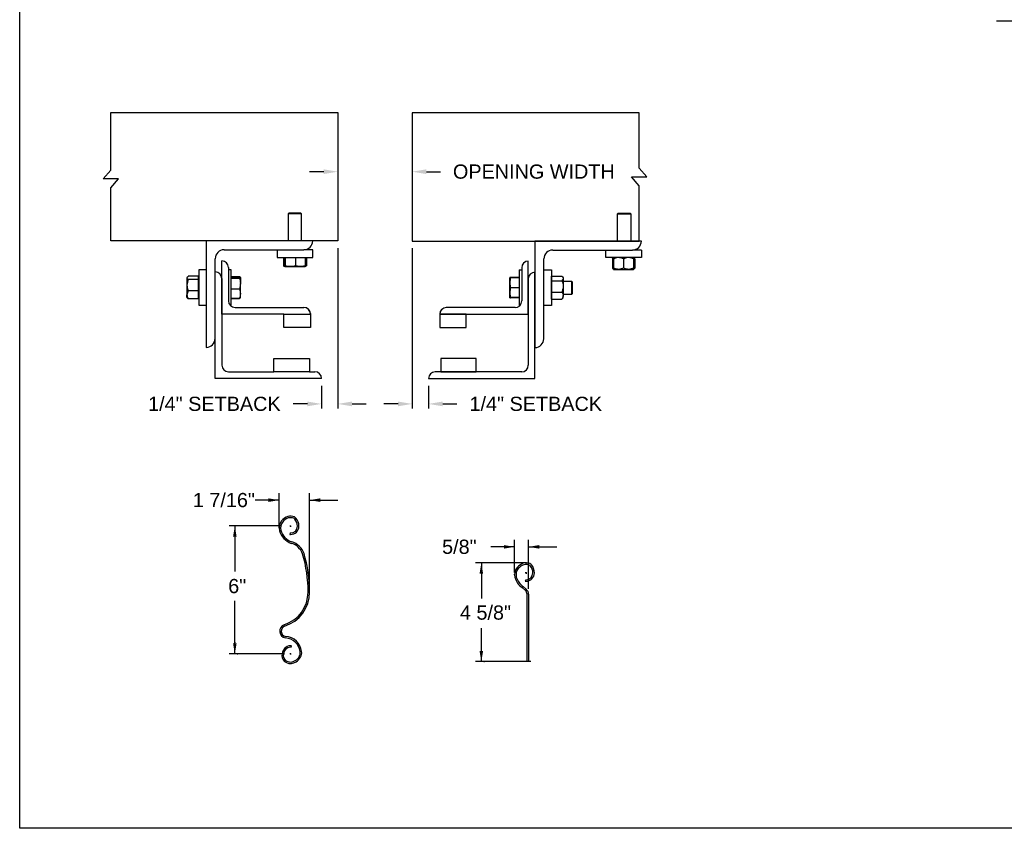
# Model space of a CAD drawing. Header units: inches. Extents: x 170 to 284, y 215 to 248.
# Tile 710 of 1056: x 218.92 to 225.42, y 214.76 to 220.1. Entities that reach past the tile are written whole.
import ezdxf

# ---------------------------------------------------------------- set-up
doc = ezdxf.new("R2010")
doc.units = ezdxf.units.IN
doc.header["$LTSCALE"] = 0.25
doc.header["$MEASUREMENT"] = 0
for name, color, linetype in [('ANNOTATIONS', 1, 'Continuous'), ('DETAILS', 4, 'Continuous'), ('FORMAT', 7, 'Continuous'), ('LH FRONT OF HOOD', 7, 'Continuous')]:
    doc.layers.add(name, color=color, linetype=linetype)
doc.styles.add('ARIAL', font='arial.ttf', dxfattribs={"height": 0.09375})
doc.dimstyles.new('STANDARD$0', dxfattribs={"dimtxt": 0.09375, "dimasz": 0.09375, "dimexe": 0.03125, "dimexo": 0.046875, "dimgap": 0.09, "dimtad": 0, "dimtih": 1, "dimtoh": 1, "dimdec": 4, "dimzin": 0, "dimdsep": 46, "dimtxsty": 'ARIAL', "dimcen": 0.09, "dimadec": 0, "dimazin": 0, "dimtfac": 1, "dimtdec": 4, "dimtofl": 0, "dimtmove": 0, "dimatfit": 1, "dimfxl": 1, "dimtolj": 1, "dimtzin": 0, "dimarcsym": 0})

# ---------------------------------------------------------------- blocks, each defined once
blk = doc.blocks.new('SW_CENTERMARKSYMBOL_0')
at = {"layer": 'FORMAT', "color": 0}
for p, q in [((-0.02, 0), (-0.036, 0)), ((0, 0), (-0.01, 0)), ((0, 0.02), (0, 0.036)), ((0, 0), (0, 0.01)), ((0, 0), (0, -0.01)), ((0, 0), (0.01, 0)), ((0.02, 0), (0.036, 0)), ((0, -0.02), (0, -0.036))]:
    blk.add_line(p, q, dxfattribs=at)
blk = doc.blocks.new('*D100')
at = {"layer": 'ANNOTATIONS', "color": 0, "lineweight": -2, "transparency": 16777216}
for p, q in [((221.5103, 218.5916), (221.5103, 217.5317)), ((221.6184, 217.6834), (221.6184, 217.5317)), ((221.4165, 217.5629), (221.3228, 217.5629)), ((221.7121, 217.5629), (221.8059, 217.5629))]:
    blk.add_line(p, q, dxfattribs=at)
at = {"layer": 'ANNOTATIONS', "color": 0, "transparency": 16777216}
for points in [[(221.4165, 217.5785), (221.4165, 217.5473), (221.5103, 217.5629)], [(221.7121, 217.5785), (221.7121, 217.5473), (221.6184, 217.5629)]]:
    blk.add_solid(points, dxfattribs=at)
at = {"layer": 'defpoints', "color": 0, "transparency": 16777216}
for p in [(221.5103, 218.6385), (221.6184, 217.7303), (221.6184, 217.5629)]:
    blk.add_point(p, dxfattribs=at)
at = {"layer": 'ANNOTATIONS', "color": 0, "transparency": 16777216, "insert": (222.3268, 217.5629), "char_height": 0.09375, "attachment_point": 5, "style": 'ARIAL'}
blk.add_mtext('\\A1;1/4" SETBACK', dxfattribs=at)
blk = doc.blocks.new('*D101')
at = {"layer": 'ANNOTATIONS', "color": 0, "lineweight": -2, "transparency": 16777216}
for p, q in [((221.0189, 218.5916), (221.0189, 217.5317)), ((220.9108, 217.6834), (220.9108, 217.5317)), ((220.817, 217.5629), (220.7233, 217.5629)), ((221.1126, 217.5629), (221.2064, 217.5629))]:
    blk.add_line(p, q, dxfattribs=at)
at = {"layer": 'ANNOTATIONS', "color": 0, "transparency": 16777216}
for points in [[(220.817, 217.5785), (220.817, 217.5473), (220.9108, 217.5629)], [(221.1126, 217.5785), (221.1126, 217.5473), (221.0189, 217.5629)]]:
    blk.add_solid(points, dxfattribs=at)
at = {"layer": 'defpoints', "color": 0, "transparency": 16777216}
for p in [(221.0189, 218.6385), (220.9108, 217.7303), (220.9108, 217.5629)]:
    blk.add_point(p, dxfattribs=at)
at = {"layer": 'ANNOTATIONS', "color": 0, "transparency": 16777216, "insert": (220.2024, 217.5629), "char_height": 0.09375, "attachment_point": 5, "style": 'ARIAL'}
blk.add_mtext('\\A1;1/4" SETBACK', dxfattribs=at)
blk = doc.blocks.new('*D97')
at = {"layer": 'ANNOTATIONS', "color": 0, "lineweight": -2, "transparency": 16777216}
for p, q in [((221.0189, 219.4412), (221.0189, 219.0662)), ((221.5103, 219.4399), (221.5103, 219.0662)), ((220.9251, 219.0975), (220.8314, 219.0975)), ((221.604, 219.0975), (221.6978, 219.0975))]:
    blk.add_line(p, q, dxfattribs=at)
at = {"layer": 'ANNOTATIONS', "color": 0, "transparency": 16777216}
for points in [[(220.9251, 219.1131), (220.9251, 219.0818), (221.0189, 219.0975)], [(221.604, 219.1131), (221.604, 219.0818), (221.5103, 219.0975)]]:
    blk.add_solid(points, dxfattribs=at)
at = {"layer": 'defpoints', "color": 0, "transparency": 16777216}
for p in [(221.0189, 219.4881), (221.5103, 219.4867), (221.5103, 219.0975)]:
    blk.add_point(p, dxfattribs=at)
at = {"layer": 'ANNOTATIONS', "color": 0, "transparency": 16777216, "insert": (222.3141, 219.0975), "char_height": 0.09375, "attachment_point": 5, "style": 'ARIAL'}
blk.add_mtext('\\A1;OPENING WIDTH', dxfattribs=at)

msp = doc.modelspace()

# ---------------------------------------------------------------- linework, layer by layer
at = {"layer": 'ANNOTATIONS'}
for p, q in [((220.62975, 216.75676), (220.62975, 216.97394)), ((220.83161, 216.32565), (220.83161, 216.97394)), ((220.62975, 216.92706), (220.47231, 216.92706)), ((220.83161, 216.92706), (221.01911, 216.92706)), ((220.63656, 216.75676), (220.29906, 216.75676)), ((220.33754, 216.75676), (220.33754, 216.4552)), ((222.18631, 216.61829), (222.02887, 216.61829)), ((222.18631, 216.44799), (222.18631, 216.66517)), ((222.27943, 216.34102), (222.27943, 216.66517)), ((222.27943, 216.61829), (222.46693, 216.61829)), ((222.26604, 216.51226), (221.92854, 216.51226)), ((221.96701, 216.51226), (221.96701, 216.27782)), ((220.33754, 215.91114), (220.33754, 216.26207)), ((221.96701, 215.85998), (221.96701, 216.08192)), ((220.66538, 215.91114), (220.29975, 215.91114)), ((222.29416, 215.85998), (221.92854, 215.85998))]:
    msp.add_line(p, q, dxfattribs=at)
for p in [(220.33754, 215.98564), (220.35531, 215.91114), (221.98479, 215.85998)]:
    msp.add_point(p, dxfattribs=at)
for points in [[(220.55943, 216.91534), (220.55943, 216.93878), (220.62975, 216.92706)], [(220.90193, 216.93878), (220.90193, 216.91534), (220.83161, 216.92706)], [(220.34926, 216.68644), (220.32582, 216.68644), (220.33754, 216.75676)], [(222.11599, 216.60657), (222.11599, 216.63001), (222.18631, 216.61829)], [(222.34975, 216.63001), (222.34975, 216.60657), (222.27943, 216.61829)], [(221.97873, 216.44194), (221.95529, 216.44194), (221.96701, 216.51226)], [(220.34926, 215.98146), (220.32582, 215.98146), (220.33754, 215.91114)], [(221.97873, 215.9303), (221.95529, 215.9303), (221.96701, 215.85998)]]:
    msp.add_solid(points, dxfattribs=at)
at = {"layer": 'defpoints'}
msp.add_lwpolyline([(238.38533, 214.75854), (218.91545, 214.75854), (218.91545, 227.49365), (238.38533, 227.49365)], close=True, dxfattribs=at)
at = {"layer": 'DETAILS'}
for p, q in [((221.01889, 219.48806), (221.01889, 218.63982)), ((219.4678, 219.04952), (219.51834, 219.10835)), ((219.4678, 219.04952), (219.51834, 219.10835)), ((223.06134, 219.06261), (223.01081, 219.12144)), ((223.06134, 219.06261), (223.01081, 219.12144)), ((219.56887, 219.04952), (219.4678, 219.04952)), ((219.56887, 219.04952), (219.4678, 219.04952)), ((219.51834, 218.99069), (219.56887, 219.04952)), ((219.51834, 218.99069), (219.56887, 219.04952)), ((222.96028, 219.06261), (223.06134, 219.06261)), ((223.01081, 219.00378), (222.96028, 219.06261)), ((222.96028, 219.06261), (223.06134, 219.06261)), ((223.01081, 219.00378), (222.96028, 219.06261)), ((220.69536, 218.82427), (220.69104, 218.81995)), ((220.69104, 218.81995), (220.69104, 218.63982)), ((220.77893, 218.81995), (220.69104, 218.81995)), ((220.77461, 218.82427), (220.69536, 218.82427)), ((220.77893, 218.81995), (220.77461, 218.82427)), ((220.77893, 218.63982), (220.77893, 218.81995)), ((222.86705, 218.81862), (222.87137, 218.82294)), ((222.86705, 218.63849), (222.86705, 218.81862)), ((222.86705, 218.81862), (222.95494, 218.81862)), ((222.87137, 218.82294), (222.95062, 218.82294)), ((222.95062, 218.82294), (222.95494, 218.81862)), ((222.95494, 218.81862), (222.95494, 218.63849)), ((220.14905, 218.63982), (220.14905, 217.93669)), ((220.85217, 218.63982), (220.14905, 218.63982)), ((222.3215, 218.63849), (222.3215, 217.93536)), ((223.02463, 218.63849), (222.3215, 218.63849)), ((220.26624, 218.58122), (220.79358, 218.58122)), ((220.6178, 218.58122), (220.6178, 218.5313)), ((220.85217, 218.58122), (220.79358, 218.58122)), ((220.85217, 218.5313), (220.85217, 218.58122)), ((222.43869, 218.57989), (222.96604, 218.57989)), ((222.79025, 218.52997), (222.79025, 218.57989)), ((223.02463, 218.57989), (222.96604, 218.57989)), ((223.02463, 218.57989), (223.02463, 218.52997)), ((220.20764, 217.99529), (220.20764, 218.52263)), ((220.25159, 218.15642), (220.25159, 218.50798)), ((220.6178, 218.5313), (220.85217, 218.5313)), ((220.65918, 218.5313), (220.65918, 218.47578)), ((220.66737, 218.5313), (220.66737, 218.47578)), ((220.67092, 218.5313), (220.67092, 218.47578)), ((220.73854, 218.5313), (220.73854, 218.47578)), ((220.80261, 218.5313), (220.80261, 218.47578)), ((220.81079, 218.5313), (220.81079, 218.47578)), ((222.27756, 218.15509), (222.27756, 218.50665)), ((222.3801, 217.99396), (222.3801, 218.5213)), ((223.02463, 218.52997), (222.79025, 218.52997)), ((222.8362, 218.52287), (222.83333, 218.52118)), ((222.83333, 218.52118), (222.83333, 218.46083)), ((222.83535, 218.52118), (222.83535, 218.46083)), ((222.83856, 218.52742), (222.84022, 218.52885)), ((222.84152, 218.52238), (222.83906, 218.52118)), ((222.83906, 218.52118), (222.83906, 218.46083)), ((222.84022, 218.52885), (222.84137, 218.52984)), ((222.84152, 218.52118), (222.84152, 218.46083)), ((222.90744, 218.52118), (222.90744, 218.46083)), ((222.97336, 218.52118), (222.97336, 218.46083)), ((222.97583, 218.52118), (222.97583, 218.46083)), ((222.97954, 218.52118), (222.97954, 218.46083)), ((222.98156, 218.52118), (222.98156, 218.46083)), ((220.14905, 218.44939), (220.09913, 218.44939)), ((220.09913, 218.44939), (220.09913, 218.22717)), ((220.20764, 217.73161), (220.20764, 218.43474)), ((220.29553, 218.46404), (220.29553, 218.24431)), ((220.31288, 218.44939), (220.29553, 218.44939)), ((220.31288, 218.21501), (220.31288, 218.44939)), ((220.66236, 218.47377), (220.66907, 218.4699)), ((220.66914, 218.4699), (220.70473, 218.4699)), ((220.70473, 218.4699), (220.77057, 218.4699)), ((220.77057, 218.4699), (220.80083, 218.4699)), ((220.80091, 218.4699), (220.80762, 218.47377)), ((220.81079, 218.47578), (220.8019, 218.47225)), ((220.80757, 218.47375), (220.81079, 218.47578)), ((222.21627, 218.44806), (222.23361, 218.44806)), ((222.21627, 218.44806), (222.21627, 218.21368)), ((222.23361, 218.46271), (222.23361, 218.24298)), ((222.3215, 217.73028), (222.3215, 218.43341)), ((222.3801, 218.44806), (222.43002, 218.44806)), ((222.43002, 218.44806), (222.43002, 218.21368)), ((222.8362, 218.45915), (222.83333, 218.46083)), ((222.83945, 218.45863), (222.83535, 218.46083)), ((222.84022, 218.45316), (222.83856, 218.45459)), ((222.84152, 218.45963), (222.83906, 218.46083)), ((222.84152, 218.45204), (222.84022, 218.45316)), ((222.84152, 218.45204), (222.87448, 218.45204)), ((222.87448, 218.45204), (222.9404, 218.45204)), ((222.9404, 218.45204), (222.97336, 218.45204)), ((220.0212, 218.37312), (220.01991, 218.37183)), ((220.01991, 218.37183), (220.01991, 218.29257)), ((220.02372, 218.40104), (220.0212, 218.39812)), ((220.0212, 218.39812), (220.0212, 218.39532)), ((220.0212, 218.39532), (220.0212, 218.34729)), ((220.09725, 218.40629), (220.02999, 218.40629)), ((220.09725, 218.38434), (220.02999, 218.38434)), ((220.09725, 218.39532), (220.09725, 218.40629)), ((220.09913, 218.39812), (220.09725, 218.39812)), ((220.09725, 218.38434), (220.09725, 218.39532)), ((220.09725, 218.34729), (220.09725, 218.38434)), ((220.25159, 218.39079), (220.25159, 217.81951)), ((220.31288, 218.40551), (220.3684, 218.40551)), ((220.31288, 218.40223), (220.3684, 218.40223)), ((220.31288, 218.39304), (220.3684, 218.39304)), ((220.374, 218.3986), (220.37305, 218.40026)), ((220.37428, 218.39812), (220.374, 218.3986)), ((220.37428, 218.39764), (220.37428, 218.35802)), ((222.15486, 218.39679), (222.15487, 218.39681)), ((222.15486, 218.39679), (222.15486, 218.39679)), ((222.15486, 218.36392), (222.15486, 218.39679)), ((222.15486, 218.29801), (222.15486, 218.36392)), ((222.21627, 218.39857), (222.16075, 218.39857)), ((222.21627, 218.39788), (222.16075, 218.39788)), ((222.21627, 218.39784), (222.16075, 218.39784)), ((222.21627, 218.39764), (222.16075, 218.39764)), ((222.21627, 218.39685), (222.16075, 218.39685)), ((222.27756, 218.38946), (222.27756, 217.81818)), ((222.43002, 218.39679), (222.4319, 218.39679)), ((222.4319, 218.39176), (222.4319, 218.40634)), ((222.4319, 218.40634), (222.49916, 218.40634)), ((222.4319, 218.37718), (222.4319, 218.39176)), ((222.4319, 218.33945), (222.4319, 218.37718)), ((222.4319, 218.37718), (222.49916, 218.37718)), ((222.50326, 218.40223), (222.50795, 218.39679)), ((222.50795, 218.39679), (222.50795, 218.39176)), ((222.50795, 218.39176), (222.50795, 218.33945)), ((222.50795, 218.37482), (222.56351, 218.37482)), ((222.56351, 218.37482), (222.56783, 218.3705)), ((222.56351, 218.37482), (222.56351, 218.28693)), ((222.56783, 218.3705), (222.56783, 218.29124)), ((220.0212, 218.34729), (220.0212, 218.28418)), ((220.09725, 218.31025), (220.02999, 218.31025)), ((220.09725, 218.31025), (220.09725, 218.34729)), ((220.09725, 218.28418), (220.09725, 218.31025)), ((220.31288, 218.32301), (220.3684, 218.32301)), ((220.37428, 218.29259), (220.37428, 218.35802)), ((222.15486, 218.26495), (222.15486, 218.29801)), ((222.21627, 218.331), (222.16075, 218.331)), ((222.4319, 218.30171), (222.4319, 218.33945)), ((222.4319, 218.30171), (222.49916, 218.30171)), ((222.4319, 218.27856), (222.4319, 218.30171)), ((222.50795, 218.33945), (222.50795, 218.27856)), ((220.01991, 218.29257), (220.0212, 218.29128)), ((220.0212, 218.26628), (220.0212, 218.28418)), ((220.0212, 218.26628), (220.02372, 218.26336)), ((220.09725, 218.25811), (220.02999, 218.25811)), ((220.09725, 218.25811), (220.09725, 218.28418)), ((220.09725, 218.26628), (220.09913, 218.26628)), ((220.31288, 218.26217), (220.3684, 218.26217)), ((220.31288, 218.25889), (220.3684, 218.25889)), ((220.36967, 218.2628), (220.3684, 218.25889)), ((220.37305, 218.26414), (220.374, 218.2658)), ((220.374, 218.2658), (220.37428, 218.26628)), ((220.37428, 218.26628), (220.37428, 218.29259)), ((222.15486, 218.26495), (222.15486, 218.26495)), ((222.15488, 218.26493), (222.15487, 218.26494)), ((222.15488, 218.26492), (222.15488, 218.26493)), ((222.15491, 218.26487), (222.15488, 218.26492)), ((222.16054, 218.26489), (222.16075, 218.2641)), ((222.16054, 218.26395), (222.16075, 218.26317)), ((222.21627, 218.26502), (222.16075, 218.26502)), ((222.21627, 218.26489), (222.16075, 218.26489)), ((222.21627, 218.2641), (222.16075, 218.2641)), ((222.21627, 218.2639), (222.16075, 218.2639)), ((222.21627, 218.26386), (222.16075, 218.26386)), ((222.21627, 218.26317), (222.16075, 218.26317)), ((222.4319, 218.26495), (222.43002, 218.26495)), ((222.4319, 218.2554), (222.4319, 218.27856)), ((222.4319, 218.2554), (222.49916, 218.2554)), ((222.50795, 218.26495), (222.50326, 218.25951)), ((222.56351, 218.28693), (222.50795, 218.28693)), ((222.50795, 218.26495), (222.50795, 218.27856)), ((222.56783, 218.29124), (222.56351, 218.28693)), ((220.09913, 218.22717), (220.09913, 218.21501)), ((220.09913, 218.21501), (220.14905, 218.21501)), ((220.30672, 218.21501), (220.31288, 218.21501)), ((220.33948, 218.20036), (220.79358, 218.20036)), ((222.18967, 218.19903), (221.73557, 218.19903)), ((222.22242, 218.21368), (222.21627, 218.21368)), ((222.43002, 218.21368), (222.3801, 218.21368)), ((220.66175, 218.15642), (220.25159, 218.15642)), ((220.66175, 218.06853), (220.66175, 218.15642)), ((220.66175, 218.15642), (220.83753, 218.15642)), ((220.83753, 218.16069), (220.83753, 218.15642)), ((220.83753, 218.15642), (220.83753, 218.06853)), ((221.69162, 218.15829), (221.69162, 218.15509)), ((221.69162, 218.15509), (222.27756, 218.15509)), ((221.8674, 218.15509), (221.69162, 218.15509)), ((221.69162, 218.15509), (221.69162, 218.0672)), ((221.8674, 218.0672), (221.8674, 218.15509)), ((220.83753, 218.06853), (220.66175, 218.06853)), ((221.69162, 218.0672), (221.8674, 218.0672)), ((220.59583, 217.77556), (220.59583, 217.86345)), ((220.59583, 217.86345), (220.8302, 217.86345)), ((220.8302, 217.86345), (220.8302, 217.77556)), ((221.93332, 217.86212), (221.69895, 217.86212)), ((221.69895, 217.86212), (221.69895, 217.77423)), ((221.93332, 217.77423), (221.93332, 217.86212)), ((220.29553, 217.77556), (220.59583, 217.77556)), ((220.8302, 217.77556), (220.59583, 217.77556)), ((220.8302, 217.77556), (220.86682, 217.77556)), ((220.91077, 217.73161), (220.20764, 217.73161)), ((221.61838, 217.73028), (222.3215, 217.73028)), ((222.23361, 217.77423), (221.66233, 217.77423)), ((221.69895, 217.77423), (221.93332, 217.77423)), ((220.62975, 216.7435), (220.62975, 216.78654)), ((220.63212, 216.72526), (220.63212, 216.72526)), ((220.7039, 216.71025), (220.70123, 216.7007)), ((222.25788, 216.33034), (222.23617, 216.34916)), ((222.24228, 216.35698), (222.24268, 216.35667)), ((222.24268, 216.35667), (222.26439, 216.33785)), ((222.26046, 216.40148), (222.25779, 216.39193)), ((222.26949, 215.85998), (222.26949, 216.30489)), ((222.27943, 216.30489), (222.27943, 215.85998)), ((220.70863, 215.95421), (220.71238, 215.96339)), ((222.27943, 215.85998), (222.26949, 215.85998))]:
    msp.add_line(p, q, dxfattribs=at)
for points in [[(219.51834, 219.10835), (219.51834, 219.48806), (221.01889, 219.48806), (221.01889, 218.63982), (219.51834, 218.63982), (219.51834, 218.99069)], [(219.51834, 219.10835), (219.51834, 219.48806), (221.01889, 219.48806), (221.01889, 218.63982), (219.51834, 218.63982), (219.51834, 218.99069)], [(223.01081, 219.12144), (223.01081, 219.48673), (221.51026, 219.48673), (221.51026, 218.63849), (223.01081, 218.63849), (223.01081, 219.00378)], [(223.01081, 219.12144), (223.01081, 219.48673), (221.51026, 219.48673), (221.51026, 218.63849), (223.01081, 218.63849), (223.01081, 219.00378)]]:
    msp.add_lwpolyline(points, dxfattribs=at)
for centre, radius, start, end in [((220.79358, 218.63982), 0.05859, 270, 0), ((222.96604, 218.63849), 0.05859, 270, 0), ((220.26624, 218.52263), 0.05859, 90, 180), ((222.43869, 218.5213), 0.05859, 90, 180), ((220.25159, 218.46404), 0.04395, 0, 90), ((222.27756, 218.46271), 0.04395, 90, 180), ((220.20764, 218.39079), 0.04395, 0, 90), ((222.3215, 218.38946), 0.04395, 90, 180), ((220.33948, 218.24431), 0.04395, 180, 270), ((222.18967, 218.24298), 0.04395, 270, 0), ((220.79512, 218.15796), 0.04244, 2.245613, 92.082022), ((220.79358, 218.15642), 0.04395, 0, 90), ((221.73403, 218.15663), 0.04244, 87.917978, 177.754387), ((221.73557, 218.15509), 0.04395, 90, 180), ((220.14905, 217.99529), 0.05859, 270, 0), ((222.3215, 217.99396), 0.05859, 270, 0), ((220.29553, 217.81951), 0.04395, 180, 270), ((220.86682, 217.73161), 0.04395, 0, 90), ((222.23361, 217.81818), 0.04395, 270, 0), ((221.66233, 217.73028), 0.04395, 90, 180), ((220.71511, 216.73605), 0.08691, 108.422828, 141.895469), ((220.71511, 216.73605), 0.07699, 108.560384, 142.042125), ((220.70597, 216.75588), 0.06525, 67.529419, 106.309698), ((220.70597, 216.75588), 0.05534, 67.726354, 106.122443), ((220.71652, 216.7847), 0.02469, 44.282426, 65.017467), ((220.71652, 216.7847), 0.0346, 43.500289, 65.422333), ((220.6763, 216.75489), 0.0746, 0, 39.10074), ((220.6763, 216.75489), 0.08452, 0, 39.388642), ((220.70105, 216.7435), 0.0713, 139.634147, 194.819752), ((220.70105, 216.7435), 0.06138, 139.452808, 194.708559), ((220.70597, 216.75489), 0.04493, 270, 0), ((220.70597, 216.75489), 0.05484, 270, 0), ((220.75378, 216.76066), 0.1267, 196.220462, 250.081843), ((220.75378, 216.76066), 0.11679, 196.280932, 249.879406), ((220.70597, 216.71763), 0.01758, 254.357754, 270), ((220.70597, 216.71763), 0.00766, 254.357754, 270), ((220.68263, 216.53664), 0.10856, 18.676387, 75.05829), ((220.68263, 216.53664), 0.11848, 18.586243, 74.841157), ((219.94842, 216.32247), 0.87328, 359.79031, 16.562332), ((219.94842, 216.32247), 0.8832, 359.793946, 16.573972), ((222.25761, 216.43473), 0.0713, 139.634147, 194.819752), ((222.25761, 216.43473), 0.06138, 139.452808, 194.708559), ((222.27167, 216.42728), 0.08691, 108.422828, 141.895469), ((222.27167, 216.42728), 0.07699, 108.560384, 142.042125), ((222.26253, 216.44711), 0.06525, 67.529419, 106.309698), ((222.26253, 216.44711), 0.05534, 67.726354, 106.122443), ((222.27308, 216.47593), 0.02469, 44.282426, 65.017467), ((222.27308, 216.47593), 0.0346, 43.500289, 65.422333), ((222.23286, 216.44612), 0.0746, 0, 39.10074), ((222.23286, 216.44612), 0.08452, 0, 39.388642), ((222.31034, 216.45189), 0.1267, 196.220462, 234.169696), ((222.31034, 216.45189), 0.11679, 196.280932, 234.353978), ((222.26253, 216.44612), 0.04493, 270, 0), ((222.26253, 216.44612), 0.05484, 270, 0), ((222.26253, 216.40886), 0.01758, 254.357754, 270), ((222.26253, 216.40886), 0.00766, 254.357754, 270), ((220.59868, 216.31755), 0.22303, 286.885465, 0.443373), ((220.59868, 216.31755), 0.23295, 286.9901, 0.429364), ((222.23581, 216.30489), 0.03368, 0, 49.071481), ((222.23581, 216.30489), 0.04362, 0, 49.071481), ((220.68024, 216.06147), 0.04584, 111.470913, 259.938961), ((220.68024, 216.06147), 0.03593, 112.058568, 259.041381), ((220.66688, 215.91325), 0.11313, 7.067426, 86.691497), ((220.70597, 215.91114), 0.05351, 90, 138.523833), ((220.66688, 215.91325), 0.10322, 7.029342, 87.0286), ((220.70597, 215.91114), 0.04359, 90, 138.365499), ((220.70597, 215.9477), 0.01695, 67.78958, 90), ((220.70597, 215.9477), 0.00703, 67.78958, 90), ((220.72341, 215.8982), 0.07516, 139.938627, 180), ((220.69655, 215.8982), 0.0483, 180, 247.859142), ((220.72341, 215.8982), 0.06525, 140.047821, 180), ((220.69655, 215.8982), 0.03839, 180, 248.277476), ((220.68446, 215.94489), 0.09408, 303.980285, 326.955694), ((220.68446, 215.94489), 0.10399, 304.019067, 327.145752), ((220.71792, 215.91874), 0.05189, 331.017303, 7.916953), ((220.71792, 215.91874), 0.0618, 330.68535, 7.844282), ((220.70597, 215.91156), 0.06434, 244.5692, 304.742932), ((220.70597, 215.91156), 0.05442, 244.26475, 304.80776)]:
    msp.add_arc(centre, radius, start, end, dxfattribs=at)
for points, knots in [([(222.83333, 218.52118), (222.83502, 218.52387), (222.83672, 218.52658), (222.83856, 218.52741), (222.83857, 218.52741)], [0, 0, 0, 0, 0.9933256, 1, 1, 1, 1]), ([(222.83535, 218.52118), (222.83598, 218.52246), (222.83748, 218.52549), (222.83912, 218.52825), (222.84014, 218.5287), (222.84024, 218.52874)], [0, 0, 0, 0, 0.3986092, 0.9431068, 1, 1, 1, 1]), ([(222.84152, 218.52428), (222.84104, 218.5241), (222.83892, 218.52331), (222.8369, 218.52211), (222.83535, 218.52118)], [0, 0, 0, 0, 0.2278411, 1, 1, 1, 1]), ([(222.87448, 218.52997), (222.86987, 218.52964), (222.86048, 218.52896), (222.84955, 218.52501), (222.84333, 218.52205), (222.84152, 218.52118)], [0, 0, 0, 0, 0.4062906, 0.8272664, 1, 1, 1, 1]), ([(222.84152, 218.52118), (222.84152, 218.52249), (222.84152, 218.52558), (222.84152, 218.52914), (222.84152, 218.52969), (222.84152, 218.52997)], [0, 0, 0, 0, 0.2654599, 0.6280765, 1, 1, 1, 1]), ([(222.90744, 218.52118), (222.90232, 218.52349), (222.89188, 218.52819), (222.88048, 218.52996), (222.87464, 218.52997), (222.87448, 218.52997)], [0, 0, 0, 0, 0.4843414, 0.9863277, 1, 1, 1, 1]), ([(222.9404, 218.52997), (222.93579, 218.52964), (222.92639, 218.52896), (222.91547, 218.52501), (222.90925, 218.52205), (222.90744, 218.52118)], [0, 0, 0, 0, 0.4062906, 0.8272664, 1, 1, 1, 1]), ([(222.97336, 218.52118), (222.96824, 218.52349), (222.9578, 218.52819), (222.9464, 218.52996), (222.94056, 218.52997), (222.9404, 218.52997)], [0, 0, 0, 0, 0.4843414, 0.9863277, 1, 1, 1, 1]), ([(222.97336, 218.52118), (222.97336, 218.52249), (222.97336, 218.52558), (222.97336, 218.52914), (222.97336, 218.52969), (222.97336, 218.52997)], [0, 0, 0, 0, 0.2654599, 0.6280765, 1, 1, 1, 1]), ([(222.97351, 218.52969), (222.9738, 218.5293), (222.97443, 218.52845), (222.9752, 218.52492), (222.97567, 218.52211), (222.97583, 218.52118)], [0, 0, 0, 0, 0.3617833, 0.7904142, 1, 1, 1, 1]), ([(222.97464, 218.52861), (222.9749, 218.52847), (222.97612, 218.52778), (222.97776, 218.52489), (222.9791, 218.5221), (222.97954, 218.52118)], [0, 0, 0, 0, 0.1517545, 0.7214422, 1, 1, 1, 1]), ([(222.98156, 218.52118), (222.97987, 218.52387), (222.97816, 218.52658), (222.97633, 218.52741), (222.97631, 218.52741)], [0, 0, 0, 0, 0.9933256, 1, 1, 1, 1]), ([(220.66937, 218.47091), (220.668, 218.47129), (220.66455, 218.47225), (220.6612, 218.47445), (220.65918, 218.47578)], [0, 0, 0, 0, 0.3961331, 1, 1, 1, 1]), ([(220.66914, 218.4699), (220.6691, 218.4699), (220.66878, 218.46996), (220.66818, 218.47124), (220.66764, 218.47426), (220.66737, 218.47578)], [0, 0, 0, 0, 0.0701027, 0.5307909, 1, 1, 1, 1]), ([(220.67092, 218.47578), (220.67063, 218.47414), (220.67005, 218.47082), (220.66944, 218.4702), (220.66914, 218.4699)], [0, 0, 0, 0, 0.495458, 1, 1, 1, 1]), ([(220.70473, 218.4699), (220.70393, 218.4699), (220.69786, 218.46996), (220.68641, 218.47124), (220.67611, 218.47426), (220.67092, 218.47578)], [0, 0, 0, 0, 0.0701027, 0.5307909, 1, 1, 1, 1]), ([(220.73854, 218.47578), (220.73305, 218.47414), (220.72197, 218.47082), (220.71051, 218.4702), (220.70473, 218.4699)], [0, 0, 0, 0, 0.495458, 1, 1, 1, 1]), ([(220.77057, 218.4699), (220.76631, 218.4701), (220.75773, 218.4705), (220.74706, 218.47301), (220.74072, 218.47507), (220.73854, 218.47578)], [0, 0, 0, 0, 0.3928666, 0.791696, 1, 1, 1, 1]), ([(220.80261, 218.47578), (220.79859, 218.47452), (220.79052, 218.47198), (220.77975, 218.47016), (220.77306, 218.46997), (220.77057, 218.4699)], [0, 0, 0, 0, 0.3832912, 0.7702691, 1, 1, 1, 1]), ([(220.80083, 218.4699), (220.80088, 218.4699), (220.80119, 218.46996), (220.8018, 218.47124), (220.80234, 218.47426), (220.80261, 218.47578)], [0, 0, 0, 0, 0.0701027, 0.5307909, 1, 1, 1, 1]), ([(222.83333, 218.46083), (222.83502, 218.45814), (222.83672, 218.45544), (222.83856, 218.45461), (222.83857, 218.4546)], [0, 0, 0, 0, 0.9933256, 1, 1, 1, 1]), ([(222.83535, 218.46083), (222.83598, 218.45955), (222.83748, 218.45652), (222.83912, 218.45377), (222.84014, 218.45331), (222.84024, 218.45327)], [0, 0, 0, 0, 0.3986092, 0.9431068, 1, 1, 1, 1]), ([(222.83906, 218.46083), (222.83928, 218.45953), (222.8398, 218.45645), (222.84058, 218.4532), (222.84114, 218.45268), (222.84137, 218.45247)], [0, 0, 0, 0, 0.3000169, 0.709838, 1, 1, 1, 1]), ([(222.87448, 218.45204), (222.86987, 218.45238), (222.86048, 218.45306), (222.84955, 218.457), (222.84333, 218.45997), (222.84152, 218.46083)], [0, 0, 0, 0, 0.4062906, 0.8272664, 1, 1, 1, 1]), ([(222.84152, 218.46083), (222.84152, 218.45953), (222.84152, 218.45644), (222.84152, 218.45287), (222.84152, 218.45232), (222.84152, 218.45204)], [0, 0, 0, 0, 0.2654599, 0.6280765, 1, 1, 1, 1]), ([(222.90744, 218.46083), (222.90232, 218.45852), (222.89188, 218.45382), (222.88048, 218.45206), (222.87464, 218.45204), (222.87448, 218.45204)], [0, 0, 0, 0, 0.4843414, 0.9863277, 1, 1, 1, 1]), ([(222.9404, 218.45204), (222.93579, 218.45238), (222.92639, 218.45306), (222.91547, 218.457), (222.90925, 218.45997), (222.90744, 218.46083)], [0, 0, 0, 0, 0.4062906, 0.8272664, 1, 1, 1, 1]), ([(222.97336, 218.46083), (222.96824, 218.45852), (222.9578, 218.45382), (222.9464, 218.45206), (222.94056, 218.45204), (222.9404, 218.45204)], [0, 0, 0, 0, 0.4843414, 0.9863277, 1, 1, 1, 1]), ([(222.97336, 218.46083), (222.97336, 218.45953), (222.97336, 218.45644), (222.97336, 218.45287), (222.97336, 218.45232), (222.97336, 218.45204)], [0, 0, 0, 0, 0.2654599, 0.6280765, 1, 1, 1, 1]), ([(222.97352, 218.45233), (222.9738, 218.45272), (222.97443, 218.45357), (222.9752, 218.45709), (222.97567, 218.45991), (222.97583, 218.46083)], [0, 0, 0, 0, 0.3612738, 0.7902469, 1, 1, 1, 1]), ([(222.97464, 218.4534), (222.9749, 218.45355), (222.97612, 218.45424), (222.97776, 218.45712), (222.9791, 218.45992), (222.97954, 218.46083)], [0, 0, 0, 0, 0.1517545, 0.7214422, 1, 1, 1, 1]), ([(222.98156, 218.46083), (222.97987, 218.45814), (222.97816, 218.45544), (222.97633, 218.45461), (222.97631, 218.4546)], [0, 0, 0, 0, 0.99332562, 1, 1, 1, 1]), ([(220.02999, 218.40629), (220.02868, 218.40536), (220.02559, 218.40317), (220.02203, 218.3995), (220.02148, 218.39672), (220.0212, 218.39532)], [0, 0, 0, 0, 0.2654599, 0.6280765, 1, 1, 1, 1]), ([(220.0212, 218.39532), (220.02121, 218.39507), (220.02127, 218.39342), (220.02271, 218.39035), (220.02623, 218.38696), (220.02906, 218.38499), (220.02999, 218.38434)], [0, 0, 0, 0, 0.0665323, 0.4352826, 0.8145508, 1, 1, 1, 1]), ([(220.02999, 218.38434), (220.02768, 218.37858), (220.02298, 218.36685), (220.02121, 218.35404), (220.0212, 218.34747), (220.0212, 218.34729)], [0, 0, 0, 0, 0.4843414, 0.9863277, 1, 1, 1, 1]), ([(220.3684, 218.40551), (220.36912, 218.40487), (220.37108, 218.40313), (220.37225, 218.40135), (220.37299, 218.40022)], [0, 0, 0, 0, 0.3695674, 1, 1, 1, 1]), ([(220.3684, 218.40223), (220.36911, 218.40192), (220.37115, 218.40102), (220.37367, 218.39949), (220.37408, 218.39826), (220.37428, 218.39764)], [0, 0, 0, 0, 0.2083045, 0.6015254, 1, 1, 1, 1]), ([(220.37428, 218.39764), (220.37421, 218.39728), (220.37402, 218.39633), (220.37221, 218.39478), (220.36967, 218.39362), (220.3684, 218.39304)], [0, 0, 0, 0, 0.2297304, 0.61267, 1, 1, 1, 1]), ([(220.3684, 218.39304), (220.37004, 218.38735), (220.37336, 218.37587), (220.37398, 218.36401), (220.37428, 218.35802)], [0, 0, 0, 0, 0.495458, 1, 1, 1, 1]), ([(222.16075, 218.39685), (222.15911, 218.3915), (222.15579, 218.38071), (222.15517, 218.36955), (222.15486, 218.36392)], [0, 0, 0, 0, 0.495458, 1, 1, 1, 1]), ([(222.15486, 218.39679), (222.15507, 218.3968), (222.15547, 218.39681), (222.15797, 218.39683), (222.16004, 218.39685), (222.16075, 218.39685)], [0, 0, 0, 0, 0.3928666, 0.791696, 1, 1, 1, 1]), ([(222.15486, 218.36392), (222.15487, 218.36314), (222.15492, 218.35723), (222.15621, 218.34609), (222.15923, 218.33606), (222.16075, 218.331)], [0, 0, 0, 0, 0.0701027, 0.5307909, 1, 1, 1, 1]), ([(222.16075, 218.39764), (222.15949, 218.39753), (222.15696, 218.39731), (222.15518, 218.39703), (222.15499, 218.39686), (222.15492, 218.39681)], [0, 0, 0, 0, 0.3988306, 0.8014975, 1, 1, 1, 1]), ([(222.16075, 218.39784), (222.15949, 218.39771), (222.15696, 218.39743), (222.15519, 218.39709), (222.155, 218.39688), (222.15494, 218.39682)], [0, 0, 0, 0, 0.4027738, 0.8094217, 1, 1, 1, 1]), ([(222.16075, 218.39857), (222.15949, 218.39834), (222.15697, 218.39787), (222.15523, 218.39729), (222.15504, 218.39696), (222.15499, 218.39687)], [0, 0, 0, 0, 0.4181214, 0.8402647, 1, 1, 1, 1]), ([(222.49916, 218.40634), (222.50047, 218.4051), (222.50356, 218.40218), (222.50712, 218.39732), (222.50767, 218.39363), (222.50795, 218.39176)], [0, 0, 0, 0, 0.2654599, 0.6280765, 1, 1, 1, 1]), ([(222.50795, 218.39176), (222.50794, 218.39143), (222.50788, 218.38924), (222.50644, 218.38517), (222.50292, 218.38066), (222.50009, 218.37804), (222.49916, 218.37718)], [0, 0, 0, 0, 0.0665323, 0.4352826, 0.8145508, 1, 1, 1, 1]), ([(222.49916, 218.37718), (222.50147, 218.37132), (222.50617, 218.35937), (222.50793, 218.34632), (222.50795, 218.33963), (222.50795, 218.33945)], [0, 0, 0, 0, 0.4843414, 0.9863277, 1, 1, 1, 1]), ([(220.0212, 218.34729), (220.02153, 218.34211), (220.02221, 218.33155), (220.02616, 218.31927), (220.02912, 218.31228), (220.02999, 218.31025)], [0, 0, 0, 0, 0.4062906, 0.8272664, 1, 1, 1, 1]), ([(220.02999, 218.31025), (220.02768, 218.30619), (220.02298, 218.29794), (220.02121, 218.28892), (220.0212, 218.2843), (220.0212, 218.28418)], [0, 0, 0, 0, 0.4843414, 0.9863277, 1, 1, 1, 1]), ([(220.37428, 218.35802), (220.37428, 218.35719), (220.37422, 218.35091), (220.37294, 218.33906), (220.36992, 218.32839), (220.3684, 218.32301)], [0, 0, 0, 0, 0.0701027, 0.5307909, 1, 1, 1, 1]), ([(220.3684, 218.32301), (220.37004, 218.31807), (220.37336, 218.3081), (220.37398, 218.29779), (220.37428, 218.29259)], [0, 0, 0, 0, 0.495458, 1, 1, 1, 1]), ([(222.16075, 218.331), (222.15911, 218.32564), (222.15579, 218.31482), (222.15517, 218.30365), (222.15486, 218.29801)], [0, 0, 0, 0, 0.495458, 1, 1, 1, 1]), ([(222.15486, 218.29801), (222.15487, 218.29722), (222.15492, 218.2913), (222.15621, 218.28014), (222.15923, 218.27009), (222.16075, 218.26502)], [0, 0, 0, 0, 0.07010266, 0.53079095, 1, 1, 1, 1]), ([(222.50795, 218.33945), (222.50762, 218.33417), (222.50693, 218.32341), (222.50299, 218.31091), (222.50002, 218.30379), (222.49916, 218.30171)], [0, 0, 0, 0, 0.4062906, 0.8272664, 1, 1, 1, 1]), ([(222.49916, 218.30171), (222.50147, 218.29811), (222.50617, 218.29078), (222.50793, 218.28277), (222.50795, 218.27867), (222.50795, 218.27856)], [0, 0, 0, 0, 0.48434141, 0.98632773, 1, 1, 1, 1]), ([(220.0212, 218.28418), (220.02153, 218.28053), (220.02221, 218.2731), (220.02616, 218.26446), (220.02912, 218.25954), (220.02999, 218.25811)], [0, 0, 0, 0, 0.4062906, 0.8272664, 1, 1, 1, 1]), ([(220.02384, 218.26341), (220.02487, 218.26228), (220.02653, 218.26047), (220.02904, 218.25875), (220.02999, 218.25811)], [0, 0, 0, 0, 0.6245097, 1, 1, 1, 1]), ([(220.37428, 218.29259), (220.37428, 218.29187), (220.37422, 218.28641), (220.37294, 218.27611), (220.36992, 218.26684), (220.3684, 218.26217)], [0, 0, 0, 0, 0.0701027, 0.5307909, 1, 1, 1, 1]), ([(220.3684, 218.26217), (220.36964, 218.26274), (220.37214, 218.2639), (220.37377, 218.26513), (220.37396, 218.26576), (220.37397, 218.2658)], [0, 0, 0, 0, 0.4838091, 0.97227182, 1, 1, 1, 1]), ([(220.3684, 218.25889), (220.36973, 218.26007), (220.3717, 218.26181), (220.37257, 218.2636), (220.37285, 218.26418)], [0, 0, 0, 0, 0.680883, 1, 1, 1, 1]), ([(222.16075, 218.26502), (222.16004, 218.26501), (222.15799, 218.265), (222.15548, 218.26498), (222.15507, 218.26496), (222.15486, 218.26495)], [0, 0, 0, 0, 0.2083045, 0.6015254, 1, 1, 1, 1]), ([(222.15486, 218.26495), (222.15494, 218.26495), (222.15512, 218.26494), (222.15694, 218.26491), (222.15948, 218.2649), (222.16075, 218.26489)], [0, 0, 0, 0, 0.2297304, 0.61267, 1, 1, 1, 1]), ([(222.50795, 218.27856), (222.50762, 218.27532), (222.50693, 218.26872), (222.50299, 218.26104), (222.50002, 218.25667), (222.49916, 218.2554)], [0, 0, 0, 0, 0.4062906, 0.8272664, 1, 1, 1, 1]), ([(222.50311, 218.2596), (222.50272, 218.25906), (222.50169, 218.25762), (222.50013, 218.25626), (222.49916, 218.2554)], [0, 0, 0, 0, 0.3743224, 1, 1, 1, 1])]:
    msp.add_open_spline(points, degree=3, knots=knots, dxfattribs=at)
for p in [(222.26253, 216.51236), (222.18631, 216.43473)]:
    msp.add_point(p, dxfattribs=at)
at = {"layer": 'LH FRONT OF HOOD'}
msp.add_line((233.10897, 220.09171), (225.37282, 220.09171), dxfattribs=at)

# ---------------------------------------------------------------- block references
at = {"layer": 'DETAILS', "xscale": -0.140625, "yscale": 0.140625, "zscale": 0.140625, "rotation": 270}
for p in [(220.70597, 216.75489), (222.26253, 216.44612), (220.70597, 215.91114)]:
    msp.add_blockref('SW_CENTERMARKSYMBOL_0', p, dxfattribs=at)

# ---------------------------------------------------------------- texts
at = {"layer": 'ANNOTATIONS', "style": 'ARIAL'}
for s, p in [('6"', (220.29368, 216.31255)), (' 4 5/8"', (221.78917, 216.13717))]:
    msp.add_text(s, height=0.09375, dxfattribs=at).set_placement(p)
at = {"layer": 'ANNOTATIONS', "char_height": 0.09375, "attachment_point": 5, "style": 'ARIAL'}
for s, insert in [('1 7/16"', (220.26527, 216.92706)), ('5/8"', (221.82183, 216.61829))]:
    msp.add_mtext(s, dxfattribs=dict(at, insert=insert))

# ---------------------------------------------------------------- dimensions: what is measured, and where the dimension line sits
at = {"layer": 'ANNOTATIONS'}
dim = msp.add_linear_dim(base=(221.51026, 219.09747), p1=(221.01889, 219.48806), p2=(221.51026, 219.48673), text='OPENING WIDTH', dimstyle='STANDARD$0', override={"dimarcsym": 1}, dxfattribs=at)
dim.commit()
dim.dimension.update_dxf_attribs({"geometry": '*D97', "text_midpoint": (222.3141, 219.09747), "dimtype": 160})
dim = msp.add_linear_dim(base=(220.91077, 217.56291), p1=(221.01889, 218.63849), p2=(220.91077, 217.73028), angle=180, text='1/4" SETBACK', dimstyle='STANDARD$0', override={"dimarcsym": 1}, dxfattribs=at)
dim.commit()
dim.dimension.update_dxf_attribs({"geometry": '*D101', "text_midpoint": (220.20238, 217.56291)})
dim = msp.add_linear_dim(base=(221.61838, 217.56291), p1=(221.51026, 218.63849), p2=(221.61838, 217.73028), text='1/4" SETBACK', dimstyle='STANDARD$0', override={"dimarcsym": 1}, dxfattribs=at)
dim.commit()
dim.dimension.update_dxf_attribs({"geometry": '*D100', "text_midpoint": (222.32677, 217.56291)})

doc.saveas('drawing.dxf')
